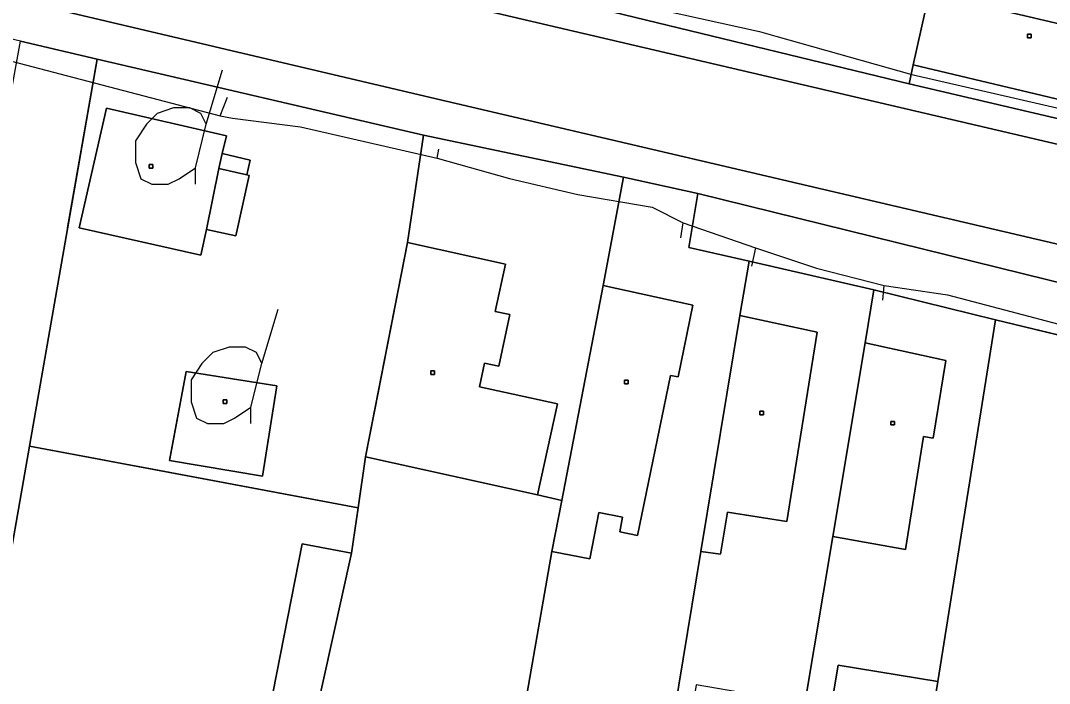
# Model space of a CAD drawing. Extents: x -645676 to -642474, y -1077513 to -1072613.
# Drawn here: x -644655.8 to -644570.9, y -1074451.9 to -1074397.2 of the extents above; entities that cross this region are included whole.
import ezdxf

# ---------------------------------------------------------------- set-up
doc = ezdxf.new("R2010")
doc.units = 0
for name, color, linetype in [('KN', 7, 'Continuous'), ('KULTURY_STAV', 7, 'Continuous'), ('KULTURY_ZNACKY', 7, 'Continuous'), ('PLYNOVOD', 7, 'Continuous')]:
    doc.layers.add(name, color=color, linetype=linetype)

# ---------------------------------------------------------------- blocks, each defined once
blk = doc.blocks.new('$431')
blk.add_line((0.63, 0.99), (0.9, 1.89))
blk.add_lwpolyline([(0.45, 0), (0.45, 0.27), (0.63, 0.99), (0.54, 1.17), (0.36, 1.26), (0.09, 1.26), (-0.18, 1.17), (-0.36, 0.99), (-0.54, 0.72), (-0.54, 0.36), (-0.45, 0.09), (-0.27, 0), (0, 0), (0.18, 0.09), (0.45, 0.27)])

msp = doc.modelspace()

# ---------------------------------------------------------------- linework, layer by layer
at = {"layer": 'KN'}
for points in [[(-644540.77, -1074422.51), (-644621.97, -1074403.53), (-644712.41, -1074382.26), (-644787.78, -1074364.57), (-644845.62, -1074350.96), (-644890.66, -1074340.39), (-644951.94, -1074326.04), (-644961.12, -1074323.89), (-644961.13, -1074315.66), (-644872.02, -1074336.61), (-644827.8, -1074346.92), (-644766.53, -1074361.33), (-644619.47, -1074395.88), (-644547.74, -1074412.63)], [(-644547.74, -1074412.63), (-644619.47, -1074395.88), (-644766.53, -1074361.33)], [(-644787.78, -1074364.57), (-644712.41, -1074382.26), (-644621.97, -1074403.53), (-644540.77, -1074422.51)], [(-644730.16, -1074367.48), (-644708.62, -1074372.59), (-644691.54, -1074376.64), (-644673.72, -1074380.86), (-644655.97, -1074385.16), (-644625.67, -1074392.07), (-644607.76, -1074396.28), (-644582.44, -1074402.4), (-644488.47, -1074424.38)], [(-644533.83, -1074427.74), (-644599.9, -1074411.46), (-644606.05, -1074410.1), (-644622.54, -1074406.64), (-644649.51, -1074400.36), (-644655.83, -1074398.88), (-644673.81, -1074394.66), (-644677.55, -1074393.74), (-644699.02, -1074388.68), (-644706.84, -1074386.77), (-644723.42, -1074382.73)], [(-644488.47, -1074424.38), (-644582.44, -1074402.4), (-644582.13, -1074400.85), (-644563.58, -1074405.24)]]:
    msp.add_lwpolyline(points, dxfattribs=at)
for points in [[(-644579.43, -1074388.93), (-644580.79, -1074394.94), (-644582.13, -1074400.85), (-644582.44, -1074402.4), (-644607.76, -1074396.28), (-644604.14, -1074388.64), (-644602.75, -1074385.72), (-644590.84, -1074392.28), (-644587.69, -1074386.7), (-644591.64, -1074384.45), (-644591.02, -1074383.16)], [(-644563.58, -1074405.24), (-644562.16, -1074399.29), (-644580.79, -1074394.94), (-644579.43, -1074388.93), (-644578.66, -1074385.51), (-644561.81, -1074395.97), (-644557.24, -1074406.48)], [(-644563.58, -1074405.24), (-644582.13, -1074400.85), (-644580.79, -1074394.94), (-644562.16, -1074399.29)], [(-644649.51, -1074400.36), (-644655.09, -1074432.3), (-644656.68, -1074441.43), (-644657.63, -1074446.42), (-644681.94, -1074439.71), (-644681.21, -1074435.95), (-644679.77, -1074427.9), (-644675.54, -1074428.87), (-644677.34, -1074436.67), (-644665.65, -1074439.36), (-644663.85, -1074431.57), (-644661.9, -1074432.02), (-644655.83, -1074398.88)], [(-644572.38, -1074398.6), (-644572.68, -1074398.6), (-644572.68, -1074398.3), (-644572.38, -1074398.3)], [(-644572.38, -1074398.6), (-644572.38, -1074398.3), (-644572.68, -1074398.3), (-644572.68, -1074398.6)], [(-644622.54, -1074406.64), (-644623.88, -1074415.51), (-644627.34, -1074433.19), (-644627.96, -1074437.4), (-644655.09, -1074432.3), (-644649.51, -1074400.36)], [(-644639.17, -1074408.17), (-644639.45, -1074409.39), (-644640.47, -1074414.42), (-644640.95, -1074416.55), (-644651, -1074414.28), (-644648.72, -1074404.42), (-644638.83, -1074406.71)], [(-644640.47, -1074414.42), (-644638.05, -1074414.96), (-644636.94, -1074409.97), (-644637.13, -1074409.93), (-644636.86, -1074408.72), (-644639.17, -1074408.17), (-644638.83, -1074406.71), (-644648.72, -1074404.42), (-644651, -1074414.28), (-644640.95, -1074416.55)], [(-644606.05, -1074410.1), (-644607.71, -1074419.04), (-644611.14, -1074436.78), (-644613.14, -1074436.33), (-644611.49, -1074428.81), (-644617.94, -1074427.4), (-644617.51, -1074425.45), (-644616.34, -1074425.7), (-644615.41, -1074421.45), (-644616.63, -1074421.19), (-644615.78, -1074417.28), (-644623.88, -1074415.51), (-644622.54, -1074406.64)], [(-644637.13, -1074409.93), (-644639.45, -1074409.39), (-644639.17, -1074408.17), (-644636.86, -1074408.72)], [(-644644.91, -1074409.37), (-644645.21, -1074409.37), (-644645.21, -1074409.07), (-644644.91, -1074409.07)], [(-644644.91, -1074409.37), (-644644.91, -1074409.07), (-644645.21, -1074409.07), (-644645.21, -1074409.37)], [(-644637.13, -1074409.93), (-644636.94, -1074409.97), (-644638.05, -1074414.96), (-644640.47, -1074414.42), (-644639.45, -1074409.39)], [(-644599.9, -1074411.46), (-644600.64, -1074415.92), (-644595.65, -1074417.04), (-644596.43, -1074421.53), (-644599.65, -1074440.99), (-644602.58, -1074458.71), (-644614.69, -1074456.59), (-644611.96, -1074441), (-644608.82, -1074441.61), (-644608.08, -1074437.79), (-644606.11, -1074438.17), (-644606.35, -1074439.39), (-644604.88, -1074439.68), (-644602.16, -1074426.47), (-644601.52, -1074426.6), (-644600.32, -1074420.67), (-644607.71, -1074419.04), (-644606.05, -1074410.1)], [(-644401.48, -1074459.69), (-644399.77, -1074465.7), (-644402.56, -1074461.08), (-644422.42, -1074456.5), (-644438.03, -1074453.22), (-644437.8, -1074452.35), (-644451.07, -1074449.65), (-644464.3, -1074446.97), (-644477.35, -1074444.32), (-644490.96, -1074441.56), (-644504.42, -1074438.66), (-644523.06, -1074434.5), (-644535.46, -1074431.46), (-644552.71, -1074427.3), (-644563.93, -1074424.64), (-644575.31, -1074421.88), (-644585.37, -1074419.42), (-644595.65, -1074417.04), (-644600.64, -1074415.92), (-644599.9, -1074411.46), (-644533.83, -1074427.74)], [(-644613.14, -1074436.33), (-644627.34, -1074433.19), (-644623.88, -1074415.51), (-644615.78, -1074417.28), (-644616.63, -1074421.19), (-644615.41, -1074421.45), (-644616.34, -1074425.7), (-644617.51, -1074425.45), (-644617.94, -1074427.4), (-644611.49, -1074428.81)], [(-644585.37, -1074419.42), (-644586.07, -1074423.78), (-644588.75, -1074439.76), (-644591.07, -1074453.55), (-644600.03, -1074451.99), (-644601.2, -1074458.95), (-644592.24, -1074460.51), (-644593.83, -1074469.98), (-644595.93, -1074482.53), (-644606.38, -1074480.62), (-644604.04, -1074467.08), (-644602.58, -1074458.71), (-644599.65, -1074440.99), (-644598.02, -1074441.22), (-644597.44, -1074437.75), (-644592.56, -1074438.52), (-644590.05, -1074422.9), (-644596.43, -1074421.53), (-644595.65, -1074417.04)], [(-644611.96, -1074441), (-644611.14, -1074436.78), (-644607.71, -1074419.04), (-644600.32, -1074420.67), (-644601.52, -1074426.6), (-644602.16, -1074426.47), (-644604.88, -1074439.68), (-644606.35, -1074439.39), (-644606.11, -1074438.17), (-644608.08, -1074437.79), (-644608.82, -1074441.61)], [(-644575.31, -1074421.88), (-644580.08, -1074451.74), (-644588.32, -1074450.37), (-644589.3, -1074456.29), (-644581.03, -1074457.66), (-644581.88, -1074462.96), (-644583.52, -1074471.91), (-644593.83, -1074469.98), (-644592.24, -1074460.51), (-644591.07, -1074453.55), (-644588.75, -1074439.76), (-644582.75, -1074440.84), (-644581.25, -1074431.52), (-644580.46, -1074431.65), (-644579.43, -1074425.25), (-644586.07, -1074423.78), (-644585.37, -1074419.42)], [(-644599.65, -1074440.99), (-644596.43, -1074421.53), (-644590.05, -1074422.9), (-644592.56, -1074438.52), (-644597.44, -1074437.75), (-644598.02, -1074441.22)], [(-644563.93, -1074424.64), (-644564.61, -1074428.43), (-644566.99, -1074442.09), (-644570.79, -1074463.98), (-644571, -1074465.17), (-644581.88, -1074462.96), (-644581.03, -1074457.66), (-644580.08, -1074451.74), (-644575.31, -1074421.88)], [(-644588.75, -1074439.76), (-644586.07, -1074423.78), (-644579.43, -1074425.25), (-644580.46, -1074431.65), (-644581.25, -1074431.52), (-644582.75, -1074440.84)], [(-644634.66, -1074427.33), (-644635.84, -1074434.79), (-644643.52, -1074433.49), (-644642.14, -1074426.15)], [(-644634.66, -1074427.33), (-644642.14, -1074426.15), (-644643.52, -1074433.49), (-644635.84, -1074434.79)], [(-644621.65, -1074426.39), (-644621.95, -1074426.39), (-644621.95, -1074426.09), (-644621.65, -1074426.09)], [(-644621.65, -1074426.39), (-644621.65, -1074426.09), (-644621.95, -1074426.09), (-644621.95, -1074426.39)], [(-644605.66, -1074427.16), (-644605.96, -1074427.16), (-644605.96, -1074426.86), (-644605.66, -1074426.86)], [(-644605.66, -1074427.16), (-644605.66, -1074426.86), (-644605.96, -1074426.86), (-644605.96, -1074427.16)], [(-644638.79, -1074428.78), (-644639.09, -1074428.78), (-644639.09, -1074428.48), (-644638.79, -1074428.48)], [(-644638.79, -1074428.78), (-644638.79, -1074428.48), (-644639.09, -1074428.48), (-644639.09, -1074428.78)], [(-644594.48, -1074429.73), (-644594.78, -1074429.73), (-644594.78, -1074429.43), (-644594.48, -1074429.43)], [(-644594.48, -1074429.73), (-644594.48, -1074429.43), (-644594.78, -1074429.43), (-644594.78, -1074429.73)], [(-644583.67, -1074430.56), (-644583.97, -1074430.56), (-644583.97, -1074430.26), (-644583.67, -1074430.26)], [(-644583.67, -1074430.56), (-644583.67, -1074430.26), (-644583.97, -1074430.26), (-644583.97, -1074430.56)], [(-644627.96, -1074437.4), (-644628.51, -1074441.15), (-644632.56, -1074440.36), (-644639.47, -1074475.52), (-644644.33, -1074506.85), (-644668.08, -1074501.5), (-644657.63, -1074446.42), (-644656.68, -1074441.43), (-644655.09, -1074432.3)], [(-644613.14, -1074436.33), (-644611.14, -1074436.78), (-644611.96, -1074441), (-644614.69, -1074456.59), (-644616.16, -1074464.96), (-644618.34, -1074479.29), (-644636.21, -1074475.93), (-644628.51, -1074441.15), (-644627.96, -1074437.4), (-644627.34, -1074433.19)], [(-644628.51, -1074441.15), (-644636.21, -1074475.93), (-644641.1, -1074507.58), (-644644.33, -1074506.85), (-644639.47, -1074475.52), (-644632.56, -1074440.36)], [(-644580.08, -1074451.74), (-644581.03, -1074457.66), (-644589.3, -1074456.29), (-644588.32, -1074450.37)]]:
    msp.add_lwpolyline(points, close=True, dxfattribs=at)
at = {"layer": 'KULTURY_STAV'}
for points in [[(-644563.58, -1074405.24), (-644582.13, -1074400.85), (-644582.44, -1074402.4), (-644607.76, -1074396.28), (-644625.67, -1074392.07), (-644655.97, -1074385.16), (-644673.72, -1074380.86), (-644673.27, -1074378.98), (-644669.15, -1074361.88), (-644668.31, -1074358.37), (-644668.84, -1074358.38), (-644667.67, -1074353.49)], [(-644730.16, -1074367.48), (-644708.62, -1074372.59), (-644699.3, -1074374.8), (-644693.82, -1074376.1), (-644690.13, -1074376.97), (-644678.29, -1074379.78), (-644673.72, -1074380.86), (-644655.97, -1074385.16), (-644648.61, -1074386.84), (-644640.07, -1074388.79), (-644625.67, -1074392.07), (-644623.91, -1074392.48), (-644607.76, -1074396.28), (-644582.44, -1074402.4), (-644582.13, -1074400.85), (-644563.58, -1074405.24)], [(-644655.83, -1074398.88), (-644649.51, -1074400.36), (-644655.09, -1074432.3), (-644656.68, -1074441.43), (-644657.63, -1074446.42), (-644668.08, -1074501.5), (-644692.9, -1074495.91), (-644681.94, -1074439.71), (-644681.21, -1074435.95), (-644679.77, -1074427.9), (-644675.54, -1074428.87), (-644677.34, -1074436.67), (-644665.65, -1074439.36), (-644663.85, -1074431.57), (-644661.9, -1074432.02), (-644655.83, -1074398.88)], [(-644567.88, -1074423.68), (-644575.31, -1074421.88), (-644585.37, -1074419.42), (-644590.46, -1074418.24), (-644595.65, -1074417.04), (-644600.64, -1074415.92), (-644599.9, -1074411.46), (-644606.05, -1074410.1), (-644622.54, -1074406.64), (-644623.88, -1074415.51), (-644626.3, -1074427.89), (-644627.34, -1074433.19), (-644627.96, -1074437.4), (-644645.68, -1074434.07), (-644647.77, -1074433.68), (-644648.76, -1074433.49), (-644655.09, -1074432.3), (-644651.99, -1074414.58), (-644651.94, -1074414.28), (-644649.51, -1074400.36), (-644655.83, -1074398.88)], [(-644648.72, -1074404.42), (-644638.83, -1074406.71), (-644639.17, -1074408.17), (-644636.86, -1074408.72), (-644637.13, -1074409.93), (-644636.94, -1074409.97), (-644638.05, -1074414.96), (-644640.47, -1074414.42), (-644640.95, -1074416.55), (-644651, -1074414.28), (-644648.72, -1074404.42)], [(-644651, -1074414.28), (-644640.95, -1074416.55), (-644640.47, -1074414.42), (-644638.05, -1074414.96), (-644636.94, -1074409.97), (-644637.13, -1074409.93), (-644636.86, -1074408.72), (-644639.17, -1074408.17), (-644638.83, -1074406.71), (-644648.72, -1074404.42), (-644651, -1074414.28)], [(-644563.11, -1074485.96), (-644574.39, -1074483.83), (-644572.64, -1074474.13), (-644583.52, -1074471.91), (-644593.83, -1074469.98), (-644595.93, -1074482.53), (-644606.38, -1074480.62), (-644604.04, -1074467.08), (-644616.16, -1074464.96), (-644614.69, -1074456.59), (-644611.96, -1074441), (-644611.14, -1074436.78), (-644613.14, -1074436.33), (-644627.34, -1074433.19), (-644623.88, -1074415.51), (-644622.54, -1074406.64)], [(-644622.54, -1074406.64), (-644606.05, -1074410.1), (-644599.9, -1074411.46), (-644600.64, -1074415.92), (-644595.65, -1074417.04), (-644585.37, -1074419.42), (-644575.31, -1074421.88), (-644563.93, -1074424.64)], [(-644642.14, -1074426.15), (-644634.66, -1074427.33), (-644635.84, -1074434.79), (-644643.52, -1074433.49), (-644642.14, -1074426.15)], [(-644643.52, -1074433.49), (-644635.84, -1074434.79), (-644635.13, -1074430.27), (-644634.66, -1074427.33), (-644642.14, -1074426.15), (-644643.33, -1074432.48), (-644643.52, -1074433.49)], [(-644655.09, -1074432.3), (-644627.96, -1074437.4), (-644628.51, -1074441.15), (-644632.56, -1074440.36), (-644639.47, -1074475.52), (-644644.33, -1074506.85), (-644668.08, -1074501.5), (-644657.63, -1074446.42), (-644656.68, -1074441.43), (-644655.09, -1074432.3)], [(-644567.25, -1074611.5), (-644584.11, -1074608.05), (-644574.96, -1074558.42), (-644585.6, -1074557.12), (-644596.51, -1074556.15), (-644597.2, -1074556.21), (-644608.43, -1074555.37), (-644619.24, -1074554.85), (-644623.21, -1074555.29), (-644629.99, -1074555.02), (-644624.19, -1074519.24), (-644618.34, -1074479.29), (-644636.21, -1074475.93), (-644641.1, -1074507.58), (-644644.33, -1074506.85), (-644639.47, -1074475.52), (-644632.56, -1074440.36), (-644628.51, -1074441.15), (-644627.96, -1074437.4), (-644627.34, -1074433.19)], [(-644627.34, -1074433.19), (-644613.14, -1074436.33), (-644611.14, -1074436.78), (-644611.96, -1074441), (-644614.69, -1074456.59), (-644616.16, -1074464.96), (-644604.04, -1074467.08), (-644606.38, -1074480.62), (-644595.93, -1074482.53), (-644593.83, -1074469.98), (-644583.52, -1074471.91), (-644572.64, -1074474.13), (-644574.39, -1074483.83), (-644563.11, -1074485.96)]]:
    msp.add_lwpolyline(points, dxfattribs=at)
at = {"layer": 'PLYNOVOD'}
for p, q in [((-644607.59, -1074395.26), (-644594.82, -1074398.1)), ((-644594.82, -1074398.1), (-644593.47, -1074398.48)), ((-644593.47, -1074398.48), (-644582.23, -1074401.64)), ((-644659.35, -1074399.82), (-644639.34, -1074405.04)), ((-644582.23, -1074401.64), (-644557.28, -1074407.39)), ((-644639.34, -1074405.04), (-644638.75, -1074403.5)), ((-644639.34, -1074405.04), (-644638.33, -1074405.23)), ((-644638.33, -1074405.23), (-644632.7, -1074405.95)), ((-644632.7, -1074405.95), (-644621.43, -1074408.53)), ((-644621.43, -1074408.53), (-644621.3, -1074407.8)), ((-644621.43, -1074408.53), (-644615.44, -1074410.23)), ((-644615.44, -1074410.23), (-644609.81, -1074411.53)), ((-644609.81, -1074411.53), (-644603.66, -1074412.58)), ((-644603.66, -1074412.58), (-644601.1, -1074413.87)), ((-644601.3, -1074415.11), (-644601.1, -1074413.87)), ((-644601.1, -1074413.87), (-644595.14, -1074415.94)), ((-644595.14, -1074415.94), (-644595.48, -1074417.45)), ((-644595.14, -1074415.94), (-644590.09, -1074417.63)), ((-644590.09, -1074417.63), (-644584.5, -1074419.06)), ((-644584.61, -1074420.26), (-644584.5, -1074419.06)), ((-644584.5, -1074419.06), (-644579.29, -1074419.83)), ((-644579.29, -1074419.83), (-644574.57, -1074421.06)), ((-644574.57, -1074421.06), (-644569.14, -1074422.49))]:
    msp.add_line(p, q, dxfattribs=at)

# ---------------------------------------------------------------- block references
at = {"layer": 'KULTURY_ZNACKY', "xscale": 5, "yscale": 5}
for p in [(-644643.64, -1074410.7), (-644639.05, -1074430.44)]:
    msp.add_blockref('$431', p, dxfattribs=at)

doc.saveas('drawing.dxf')
